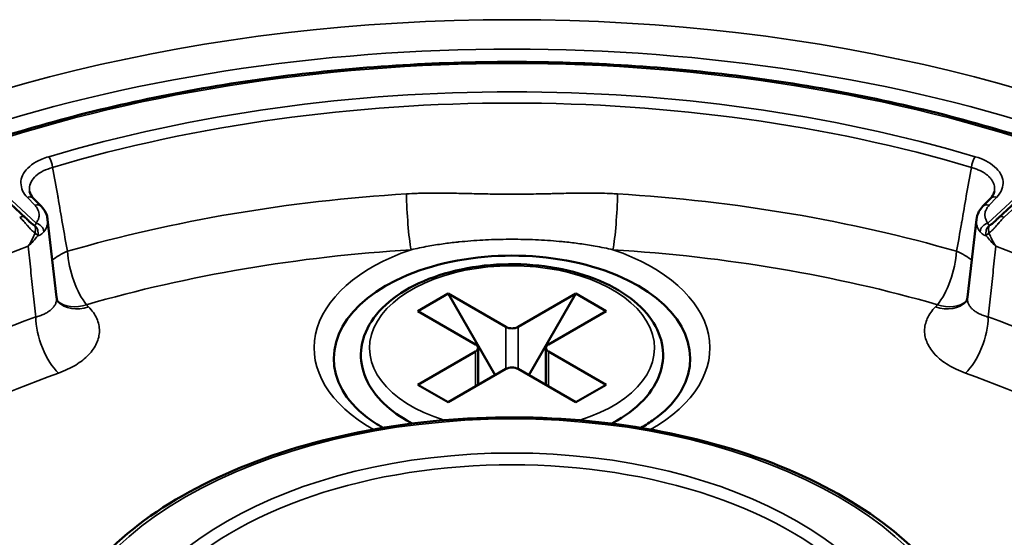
# Model space of a CAD drawing. Header units: millimetres. Extents: x 50 to 3176, y 50 to 2109.
# Tile 805 of 817: x 1918 to 1941, y 1794 to 1807. Entities that reach past the tile are written whole.
import ezdxf

# ---------------------------------------------------------------- set-up
doc = ezdxf.new("R2010")
doc.units = ezdxf.units.MM
doc.header["$LTSCALE"] = 10
doc.layers.add('Visible (ISO)', color=7, linetype='Continuous', lineweight=50)
doc.layers.add('Visible Narrow (ISO)', color=7, linetype='Continuous', lineweight=35)

msp = doc.modelspace()

# ---------------------------------------------------------------- linework, layer by layer
at = {"layer": 'Visible (ISO)'}
for p, q in [((1917.1088, 1803.332), (1918.6327, 1801.9144)), ((1941.2836, 1801.9144), (1942.8075, 1803.332)), ((1918.8189, 1802.3661), (1918.995, 1802.1827)), ((1940.9212, 1802.1827), (1941.0974, 1802.3661)), ((1919.3541, 1800.0615), (1919.1477, 1801.874)), ((1940.7686, 1801.8741), (1940.5621, 1800.0615)), ((1928.4732, 1800.1476), (1927.7661, 1799.7394)), ((1928.4732, 1800.1476), (1929.8167, 1799.372)), ((1929.5692, 1798.2493), (1928.4732, 1800.1476)), ((1931.443, 1800.1476), (1930.0995, 1799.372)), ((1931.443, 1800.1476), (1930.347, 1798.2493)), ((1932.1501, 1799.7394), (1931.443, 1800.1476)), ((1927.7661, 1799.7394), (1929.1096, 1798.9637)), ((1932.1501, 1799.7394), (1930.8066, 1798.9637)), ((1929.1096, 1798.8004), (1927.7661, 1798.0248)), ((1929.1682, 1798.0178), (1929.1682, 1798.8821)), ((1930.7481, 1798.0178), (1930.7481, 1798.8821)), ((1930.8066, 1798.8004), (1932.1501, 1798.0248)), ((1929.8167, 1798.3922), (1928.4732, 1797.6165)), ((1930.0995, 1798.3922), (1931.443, 1797.6165)), ((1928.4732, 1797.6165), (1927.7661, 1798.0248)), ((1932.1501, 1798.0248), (1931.443, 1797.6165)), ((1927.6363, 1797.1199), (1927.5125, 1797.1914)), ((1932.2799, 1797.1199), (1932.4037, 1797.1914))]:
    msp.add_line(p, q, dxfattribs=at)
for centre, major_axis, ratio, start_param, end_param in [((1918.8507, 1802.0441), (0.1443, 0.1385), 0.714124, 6.2831122, 6.2831868), ((1941.0655, 1802.0441), (-0.1443, 0.1385), 0.714124, 6.2831712, 6.2832371), ((1929.9581, 1798.6371), (4.15, 0), 0.5773503, 5.9694574, 9.7385058), ((1929.9581, 1799.4536), (-0.2, 0), 0.5773503, 0.7853982, 2.3561945), ((1928.9682, 1798.8821), (0.2, 0), 0.5773503, 5.4977871, 7.0685835), ((1930.9481, 1798.8821), (-0.2, 0), 0.5773503, 5.4977871, 7.0685835), ((1929.9581, 1798.3105), (0.2, 0), 0.5773503, 0.7853982, 2.3561945)]:
    msp.add_ellipse(centre, major_axis=major_axis, ratio=ratio, start_param=start_param, end_param=end_param, dxfattribs=at)
for points, knots in [([(1942.8647, 1803.455), (1941.3175, 1803.9994), (1939.6678, 1804.4453), (1936.2413, 1805.1194), (1934.4646, 1805.3476), (1930.868, 1805.5758), (1929.0482, 1805.5758), (1925.4517, 1805.3476), (1923.6749, 1805.1194), (1920.2484, 1804.4453), (1918.5988, 1803.9994), (1917.0515, 1803.455)], [1.8088497, 1.8088497, 1.8088497, 1.8088497, 2.0277876, 2.0277876, 2.2467255, 2.2467255, 2.4656635, 2.4656635, 2.6846014, 2.6846014, 2.9035393, 2.9035393, 2.9035393, 2.9035393]), ([(1941.0974, 1802.3661), (1941.1398, 1802.4103), (1941.1663, 1802.4542), (1941.1842, 1802.505), (1941.1873, 1802.5172), (1941.1893, 1802.5291)], [0, 0, 0, 0, 0.031888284, 0.031888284, 0.042394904, 0.042394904, 0.042394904, 0.042394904]), ([(1918.995, 1802.1827), (1919.0532, 1802.122), (1919.0988, 1802.0511), (1919.136, 1801.9419), (1919.1437, 1801.9079), (1919.1476, 1801.8737)], [0, 0, 0, 0, 0.030994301, 0.030994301, 0.044286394, 0.044286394, 0.044286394, 0.044286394]), ([(1940.7686, 1801.8737), (1940.776, 1801.9384), (1940.7973, 1802.0023), (1940.8541, 1802.1039), (1940.8851, 1802.1451), (1940.9212, 1802.1827)], [0, 0, 0, 0, 0.025117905, 0.025117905, 0.044324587, 0.044324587, 0.044324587, 0.044324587]), ([(1918.6327, 1801.9144), (1918.6568, 1801.892), (1918.6835, 1801.865), (1918.721, 1801.8286), (1918.7296, 1801.8203), (1918.7386, 1801.8121)], [0, 0, 0, 0, 0.01275351, 0.01275351, 0.016426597, 0.016426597, 0.016426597, 0.016426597]), ([(1918.7386, 1801.8122), (1918.7389, 1801.8118), (1918.7393, 1801.8115), (1918.7396, 1801.8112), (1918.7413, 1801.8097), (1918.7429, 1801.8082), (1918.7446, 1801.8068), (1918.7495, 1801.8023), (1918.7544, 1801.798), (1918.7594, 1801.7937), (1918.7609, 1801.7924), (1918.7625, 1801.791), (1918.7641, 1801.7897), (1918.7688, 1801.7857), (1918.7736, 1801.7817), (1918.7786, 1801.7778), (1918.7815, 1801.7755), (1918.7845, 1801.7732), (1918.7876, 1801.7709), (1918.7883, 1801.7704), (1918.7891, 1801.7698), (1918.7899, 1801.7692), (1918.7961, 1801.7646), (1918.8026, 1801.7602), (1918.8094, 1801.7559), (1918.8158, 1801.7518), (1918.8225, 1801.748), (1918.8295, 1801.7445), (1918.8343, 1801.742), (1918.8392, 1801.7397), (1918.8443, 1801.7375)], [0.46639403, 0.46639403, 0.46639403, 0.46639403, 0.47201305, 0.47201305, 0.47201305, 0.5, 0.5, 0.5, 0.58416419, 0.58416419, 0.58416419, 0.61070987, 0.61070987, 0.61070987, 0.69058296, 0.69058296, 0.69058296, 0.73806161, 0.73806161, 0.73806161, 0.75, 0.75, 0.75, 0.84591856, 0.84591856, 0.84591856, 0.93679832, 0.93679832, 0.93679832, 0.99999982, 0.99999982, 0.99999982, 0.99999982]), ([(1941.0719, 1801.7375), (1941.0759, 1801.7392), (1941.0798, 1801.741), (1941.0836, 1801.7429), (1941.0909, 1801.7465), (1941.0979, 1801.7504), (1941.1047, 1801.7545), (1941.1118, 1801.7589), (1941.1185, 1801.7635), (1941.125, 1801.7682), (1941.1307, 1801.7724), (1941.1361, 1801.7766), (1941.1415, 1801.7809), (1941.143, 1801.7821), (1941.1445, 1801.7833), (1941.146, 1801.7845), (1941.1509, 1801.7886), (1941.1557, 1801.7927), (1941.1604, 1801.7968), (1941.1631, 1801.7991), (1941.1657, 1801.8014), (1941.1683, 1801.8037), (1941.1695, 1801.8048), (1941.1708, 1801.806), (1941.172, 1801.8071), (1941.1739, 1801.8087), (1941.1757, 1801.8104), (1941.1776, 1801.8121)], [0, 0, 0, 0, 0.04856509, 0.04856509, 0.04856509, 0.14197964, 0.14197964, 0.14197964, 0.24026193, 0.24026193, 0.24026193, 0.32725671, 0.32725671, 0.32725671, 0.35221533, 0.35221533, 0.35221533, 0.43387551, 0.43387551, 0.43387551, 0.47880261, 0.47880261, 0.47880261, 0.5, 0.5, 0.5, 0.53175533, 0.53175533, 0.53175533, 0.53175533]), ([(1941.1776, 1801.8121), (1941.1922, 1801.8254), (1941.206, 1801.8389), (1941.2355, 1801.868), (1941.2511, 1801.8835), (1941.2719, 1801.9034), (1941.2778, 1801.909), (1941.2835, 1801.9144)], [0, 0, 0, 0, 0.005960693, 0.005960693, 0.013417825, 0.013417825, 0.016476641, 0.016476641, 0.016476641, 0.016476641]), ([(1932.4037, 1797.1914), (1932.6779, 1797.3496), (1932.9109, 1797.5365), (1933.2621, 1797.95), (1933.3832, 1798.1763), (1933.4907, 1798.6306), (1933.4865, 1798.8558), (1933.3676, 1799.2887), (1933.2535, 1799.4957), (1932.9239, 1799.8878), (1932.7005, 1800.0703), (1932.1672, 1800.3868), (1931.8547, 1800.5192), (1931.1775, 1800.7176), (1930.813, 1800.7838), (1930.0692, 1800.8447), (1929.69, 1800.8397), (1928.9526, 1800.7594), (1928.5947, 1800.6841), (1927.934, 1800.4686), (1927.6315, 1800.3284), (1927.1135, 1799.9927), (1926.8979, 1799.7972), (1926.5873, 1799.3715), (1926.4883, 1799.142), (1926.4231, 1798.6882), (1926.4475, 1798.4662), (1926.603, 1798.0395), (1926.7361, 1797.8356), (1927.0774, 1797.4801), (1927.2802, 1797.3255), (1927.5125, 1797.1914)], [1.5707963, 1.5707963, 1.5707963, 1.5707963, 1.9003933, 1.9003933, 2.2203833, 2.2203833, 2.5134642, 2.5134642, 2.808068, 2.808068, 3.127801, 3.127801, 3.4573338, 3.4573338, 3.7860591, 3.7860591, 4.1134969, 4.1134969, 4.4410388, 4.4410388, 4.7699974, 4.7699974, 5.0992042, 5.0992042, 5.4150759, 5.4150759, 5.7051835, 5.7051835, 6.0038834, 6.0038834, 6.2831853, 6.2831853, 6.2831853, 6.2831853]), ([(1919.3541, 1800.0616), (1919.3583, 1800.025), (1919.3692, 1799.9923), (1919.3834, 1799.9626), (1919.388, 1799.9562), (1919.388, 1799.9562)], [0, 0, 0, 0, 0.033955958, 0.033955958, 0.055109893, 0.055109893, 0.055109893, 0.055109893]), ([(1940.5282, 1799.9562), (1940.5282, 1799.9562), (1940.5308, 1799.9598), (1940.5416, 1799.9796), (1940.5526, 1800.006), (1940.5601, 1800.0461), (1940.5612, 1800.0537), (1940.5621, 1800.0615)], [0.014339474, 0.014339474, 0.014339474, 0.014339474, 0.030249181, 0.030249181, 0.0622318, 0.0622318, 0.069496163, 0.069496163, 0.069496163, 0.069496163]), ([(1926.0107, 1797.8977), (1926.1298, 1797.6857), (1926.3229, 1797.4666), (1926.7005, 1797.1793), (1926.8235, 1797.0979), (1926.9576, 1797.0209)], [4.2407187, 4.2407187, 4.2407187, 4.2407187, 4.57609981, 4.57609981, 4.71517804, 4.71517804, 4.71517804, 4.71517804]), ([(1932.9586, 1797.0209), (1933.0691, 1797.0843), (1933.1721, 1797.1508), (1933.5147, 1797.3986), (1933.7049, 1797.5924), (1933.8606, 1797.8216), (1933.8842, 1797.8598), (1933.9056, 1797.8977)], [6.28039625, 6.28039625, 6.28039625, 6.28039625, 6.3949873, 6.3949873, 6.6948418, 6.6948418, 6.75485558, 6.75485558, 6.75485558, 6.75485558]), ([(1940.9083, 1790.9385), (1940.8939, 1791.6131), (1940.697, 1792.2849), (1939.9591, 1793.5653), (1939.4105, 1794.1724), (1938.0119, 1795.2616), (1937.1563, 1795.7414), (1935.2307, 1796.5188), (1934.1607, 1796.816), (1931.9165, 1797.1988), (1930.7429, 1797.2846), (1928.4089, 1797.2371), (1927.249, 1797.104), (1925.0578, 1796.6315), (1924.027, 1796.292), (1922.1974, 1795.4377), (1921.3991, 1794.9228), (1920.1211, 1793.7657), (1919.6402, 1793.1236), (1919.1334, 1791.9564), (1919.0188, 1791.4481), (1919.0079, 1790.9385)], [0.7977411, 0.7977411, 0.7977411, 0.7977411, 1.1065849, 1.1065849, 1.4233334, 1.4233334, 1.7459603, 1.7459603, 2.0689413, 2.0689413, 2.3914031, 2.3914031, 2.7136849, 2.7136849, 3.0362428, 3.0362428, 3.3593142, 3.3593142, 3.6813429, 3.6813429, 3.9146479, 3.9146479, 3.9146479, 3.9146479])]:
    msp.add_open_spline(points, degree=3, knots=knots, dxfattribs=at)
msp.add_open_spline([(1918.7269, 1802.5291), (1918.735, 1802.4815), (1918.7626, 1802.4247), (1918.8189, 1802.3661)], degree=3, dxfattribs=at)
at = {"layer": 'Visible Narrow (ISO)'}
for p, q in [((1918.8781, 1801.7921), (1917.1179, 1803.4296)), ((1942.7983, 1803.4296), (1941.0381, 1801.7921)), ((1941.4198, 1801.9312), (1942.9437, 1803.3489)), ((1918.6746, 1802.3909), (1918.8507, 1802.2074)), ((1941.0655, 1802.2074), (1941.2416, 1802.3909)), ((1920.1021, 1799.8404), (1920.0551, 1799.8893)), ((1939.861, 1799.8892), (1939.8141, 1799.8404)), ((1929.8167, 1798.3922), (1929.8167, 1799.372)), ((1930.0995, 1799.372), (1930.0995, 1798.3922)), ((1929.1096, 1797.9839), (1929.1096, 1798.8004)), ((1930.8066, 1798.8004), (1930.8066, 1797.9839))]:
    msp.add_line(p, q, dxfattribs=at)
for centre, major_axis in [((1929.9581, 1791.4292), (-26.1573, 0)), ((1929.9581, 1791.0209), (-10.7511, 0)), ((1929.9581, 1791.0209), (-9.3757, 0))]:
    msp.add_ellipse(centre, major_axis=major_axis, ratio=0.5773503, dxfattribs=at)
for centre, major_axis, ratio, start_param, end_param in [((1929.9581, 1791.0316), (25.6575, 0), 0.5773503, 6.264668, 9.4432953), ((1929.9581, 1791.2659), (24.6727, 0), 0.5773503, 1.0234515, 2.1181411), ((1929.9581, 1791.2659), (-23.5269, 0), 0.5773503, 4.2360911, 5.1886869), ((1929.9581, 1791.1196), (-23.328, 0), 0.5773503, 4.2360911, 5.1886869), ((1919.1712, 1803.174), (0.0571, -0.1917), 0.3743574, 1.0034236, 2.4695002), ((1940.745, 1803.174), (0.0571, 0.1917), 0.3743574, 0.6720925, 2.1381691), ((1929.9581, 1789.2209), (23.0836, 0), 0.5773503, 1.6774141, 2.0356823), ((1927.6075, 1801.987), (-0.0617, 0.9981), 0.0868882, 1.0573494, 2.5234259), ((1932.3087, 1801.987), (-0.0617, -0.9981), 0.0868882, 0.6181667, 2.0842432), ((1929.9581, 1789.2209), (23.0836, 0), 0.5773503, 1.1059098, 1.4641785), ((1918.6746, 1802.2276), (0.1443, 0.1385), 0.714124, 0, 0.9697687), ((1941.2416, 1802.2276), (-0.1443, 0.1385), 0.714124, 5.3134165, 6.2831853), ((1918.8507, 1802.0441), (0.1443, 0.1385), 0.714124, 0, 0.9697559), ((1941.0655, 1802.0441), (-0.1443, 0.1385), 0.714124, 5.3134294, 6.2831853), ((1918.4965, 1801.7679), (0.1362, 0.1464), 0.6937466, 6.2831765, 7.2132048), ((1918.8782, 1801.6288), (-0.1569, 0.124), 0.7428371, 3.7297389, 5.2432983), ((1941.0381, 1801.6288), (0.1569, 0.124), 0.7427554, 1.039909, 2.5534742), ((1941.4198, 1801.7679), (-0.1362, 0.1464), 0.6937466, 5.3531656, 6.2832005), ((1918.7614, 1801.5652), (-0.001, 0.2), 0.8188024, 4.3599081, 5.745914), ((1918.7614, 1801.5652), (0.0584, 0.1913), 0.4428931, 4.8328503, 5.9493164), ((1918.7614, 1801.5652), (-0.1659, 0.1118), 0.2638275, 3.7342561, 4.316804), ((1941.1548, 1801.5652), (0.001, 0.2), 0.818803, 0.5372797, 1.923278), ((1941.1548, 1801.5652), (-0.1659, -0.1118), 0.2638181, 5.1080295, 5.6905326), ((1941.1548, 1801.5652), (-0.0584, 0.1913), 0.442932, 0.3338808, 1.4503634), ((1929.9581, 1791.0209), (-21, 0), 0.5773503, 5.2786085, 5.7169664), ((1920.0552, 1800.7056), (0.9855, 0.1695), 0.5349169, 1.9464555, 2.4196912), ((1920.0549, 1800.7059), (0.2781, -0.9605), 0.3660592, 4.1478356, 5.6142148), ((1929.9581, 1788.4898), (22.0891, 0), 0.5773503, 1.6774141, 2.0356908), ((1929.9581, 1798.8821), (-4.6083, 0), 0.5773503, 5.2476792, 7.0786004), ((1929.9581, 1788.4898), (22.0891, 0), 0.5773503, 1.1059115, 1.4641786), ((1929.9581, 1798.8821), (4.6083, 0), 0.5773503, 5.4877702, 7.3186914), ((1939.861, 1800.7057), (0.2783, 0.9605), 0.3660317, 3.8111309, 5.2772736), ((1939.8611, 1800.7057), (0.9855, -0.1695), 0.53492, 0.7218096, 1.1951212), ((1929.9581, 1791.0209), (-21, 0), 0.5773503, 3.7078122, 4.1461701), ((1929.9581, 1798.8821), (3.3172, 0), 0.5773503, 5.2088183, 10.499145), ((1920.0552, 1800.7056), (-0.7213, -0.6926), 0.7142035, 0.0868788, 0.9697971), ((1920.1021, 1800.6568), (-0.7214, -0.6926), 0.714124, 0.0111515, 0.9698351), ((1939.8142, 1800.6568), (0.7214, -0.6926), 0.714124, 5.3133065, 6.2719183), ((1939.8611, 1800.7057), (0.7214, -0.6926), 0.714124, 5.3131728, 6.1962302), ((1929.9581, 1786.5195), (25.5128, 0), 0.5773503, 2.0211612, 2.021179), ((1929.9581, 1786.5195), (25.5128, 0), 0.5773503, 1.1204135, 1.1204321), ((1929.9581, 1789.3063), (21, 0), 0.5773503, 2.1269689, 2.5853427), ((1919.3993, 1799.1129), (-0.3378, 0.9412), 0.4310608, 0.8764947, 2.4472911), ((1940.5169, 1799.1129), (-0.3378, -0.9412), 0.4310609, 0.6943016, 2.2650995), ((1929.9581, 1789.3063), (21, 0), 0.5773503, 0.556246, 1.0146236), ((1929.9581, 1786.1219), (25.0129, 0), 0.5773503, 2.0263428, 2.0263564), ((1929.9581, 1786.1219), (25.013, 0), 0.5773503, 1.1152361, 1.1152505), ((1929.9581, 1788.4898), (20, 0), 0.5773503, 2.1269688, 2.5854177), ((1929.9581, 1788.4898), (20, 0), 0.5773503, 0.5561747, 1.0146237), ((1929.9581, 1798.6033), (-3.4586, 0), 0.5773503, 0.7853982, 0.8368806), ((1929.9581, 1798.6033), (-3.4586, 0), 0.5773503, 2.3047121, 2.3561945), ((1929.9581, 1790.8633), (9.1758, 0), 0.5773503, 6.2584901, 9.4494732)]:
    msp.add_ellipse(centre, major_axis=major_axis, ratio=ratio, start_param=start_param, end_param=end_param, dxfattribs=at)
for points in [[(1919.1712, 1803.3373), (1919.0595, 1803.3014), (1918.8656, 1803.2211), (1918.6776, 1803.0784), (1918.5489, 1802.9034), (1918.511, 1802.7282), (1918.5545, 1802.5404), (1918.6267, 1802.4386), (1918.6746, 1802.3909)], [(1941.2416, 1802.3909), (1941.299, 1802.4545), (1941.3819, 1802.5804), (1941.4039, 1802.7624), (1941.3451, 1802.9457), (1941.2069, 1803.1086), (1940.9915, 1803.2499), (1940.8318, 1803.3125), (1940.745, 1803.3373)], [(1918.6928, 1801.2531), (1918.7766, 1801.3281), (1918.8517, 1801.4112), (1918.9154, 1801.497)], [(1941.0008, 1801.497), (1941.0645, 1801.4113), (1941.1396, 1801.3282), (1941.2234, 1801.2532)], [(1918.6928, 1801.2531), (1918.7125, 1801.07), (1918.7522, 1800.7036), (1918.8116, 1800.1538), (1918.8517, 1799.7866), (1918.8714, 1799.6033)]]:
    msp.add_open_spline(points, degree=3, dxfattribs=at)
for points, knots in [([(1918.7269, 1802.5291), (1918.7228, 1802.553), (1918.718, 1802.6285), (1918.7527, 1802.7554), (1918.8646, 1802.895), (1919.0357, 1803.0103), (1919.183, 1803.0671), (1919.2624, 1803.089)], [0.25590499, 0.25590499, 0.25590499, 0.25590499, 0.33333333, 0.5, 0.66666667, 0.83333333, 1, 1, 1, 1]), ([(1919.6092, 1801.1339), (1919.5699, 1801.3461), (1919.531, 1801.5599), (1919.458, 1801.9779), (1919.4239, 1802.1818), (1919.386, 1802.4006), (1919.3835, 1802.4147), (1919.3429, 1802.6478), (1919.303, 1802.8678), (1919.2624, 1803.089)], [0.00007352, 0.00007352, 0.00007352, 0.00007352, 0.33333333, 0.33333333, 0.64520995, 0.64520995, 0.66666667, 0.66666667, 1, 1, 1, 1]), ([(1940.6538, 1803.089), (1940.6131, 1802.8672), (1940.5732, 1802.6469), (1940.4993, 1802.223), (1940.4652, 1802.0193), (1940.4277, 1801.8032), (1940.4252, 1801.7889), (1940.3851, 1801.559), (1940.3462, 1801.3455), (1940.307, 1801.1339)], [0, 0, 0, 0, 0.33333333, 0.33333333, 0.64467541, 0.64467541, 0.66666667, 0.66666667, 0.99988526, 0.99988526, 0.99988526, 0.99988526]), ([(1940.6538, 1803.089), (1940.6898, 1803.0791), (1940.7245, 1803.0679), (1940.7912, 1803.043), (1940.8231, 1803.0294), (1940.8598, 1803.0116), (1940.8661, 1803.0084), (1940.9093, 1802.9863), (1940.9435, 1802.9659), (1940.9989, 1802.9271), (1941.0211, 1802.9095), (1941.0612, 1802.8735), (1941.0791, 1802.8551), (1941.1113, 1802.8173), (1941.1255, 1802.7977), (1941.1428, 1802.7696), (1941.1475, 1802.7613), (1941.1638, 1802.7302), (1941.1733, 1802.707), (1941.1871, 1802.66), (1941.1914, 1802.6362), (1941.1935, 1802.6085), (1941.1937, 1802.6048), (1941.1949, 1802.5771), (1941.1934, 1802.5531), (1941.1893, 1802.5291)], [0, 0, 0, 0, 0.07527411, 0.07527411, 0.15065133, 0.15065133, 0.16666667, 0.16666667, 0.26100422, 0.26100422, 0.33333333, 0.33333333, 0.40249002, 0.40249002, 0.47160811, 0.47160811, 0.5, 0.5, 0.57721459, 0.57721459, 0.65452959, 0.65452959, 0.66666667, 0.66666667, 0.74409693, 0.74409693, 0.74409693, 0.74409693]), ([(1927.5017, 1802.4726), (1927.5855, 1802.4778), (1927.6684, 1802.4816), (1927.7889, 1802.4858), (1927.8272, 1802.4869), (1927.9491, 1802.4898), (1928.0318, 1802.4909), (1928.1625, 1802.4915), (1928.2111, 1802.4915), (1928.2827, 1802.4912), (1928.3059, 1802.491), (1928.4034, 1802.4902), (1928.4767, 1802.4892), (1928.6255, 1802.4866), (1928.7008, 1802.4851), (1928.7837, 1802.4832), (1928.792, 1802.483), (1928.8546, 1802.4816), (1928.9084, 1802.4803), (1929.0394, 1802.4771), (1929.1162, 1802.4752), (1929.2205, 1802.4729), (1929.2484, 1802.4723), (1929.3545, 1802.47), (1929.4322, 1802.4685), (1929.55, 1802.4667), (1929.5903, 1802.4661), (1929.6686, 1802.4652), (1929.7067, 1802.4648), (1929.8304, 1802.4638), (1929.9157, 1802.4635), (1930.0635, 1802.4638), (1930.126, 1802.4641), (1930.2214, 1802.4649), (1930.2542, 1802.4652), (1930.3646, 1802.4666), (1930.4423, 1802.4678), (1930.5495, 1802.4698), (1930.5786, 1802.4704), (1930.6831, 1802.4725), (1930.7589, 1802.4743), (1930.8749, 1802.477), (1930.9148, 1802.478), (1930.9702, 1802.4794), (1930.9856, 1802.4797), (1931.0742, 1802.4818), (1931.148, 1802.4836), (1931.269, 1802.4861), (1931.3157, 1802.4871), (1931.4355, 1802.4891), (1931.5091, 1802.4902), (1931.608, 1802.491), (1931.6324, 1802.4912), (1931.6687, 1802.4913), (1931.6804, 1802.4914), (1931.7731, 1802.4916), (1931.855, 1802.4912), (1931.9559, 1802.4897), (1931.9738, 1802.4894), (1932.0731, 1802.4876), (1932.1554, 1802.4852), (1932.247, 1802.4813), (1932.2554, 1802.481), (1932.3137, 1802.4783), (1932.364, 1802.4757), (1932.4146, 1802.4726)], [0.00000003, 0.00000003, 0.00000003, 0.00000003, 0.04577501, 0.04577501, 0.06723995, 0.06723995, 0.11450393, 0.11450393, 0.14285714, 0.14285714, 0.15658812, 0.15658812, 0.20063894, 0.20063894, 0.2468786, 0.2468786, 0.25202801, 0.25202801, 0.28571429, 0.28571429, 0.33439938, 0.33439938, 0.352258, 0.352258, 0.40243849, 0.40243849, 0.42857143, 0.42857143, 0.45340455, 0.45340455, 0.50921523, 0.50921523, 0.55003756, 0.55003756, 0.57142857, 0.57142857, 0.62186743, 0.62186743, 0.64061934, 0.64061934, 0.68905318, 0.68905318, 0.71428571, 0.71428571, 0.72394236, 0.72394236, 0.76987773, 0.76987773, 0.79846887, 0.79846887, 0.84269176, 0.84269176, 0.85714286, 0.85714286, 0.86404378, 0.86404378, 0.91142324, 0.91142324, 0.92160876, 0.92160876, 0.96774341, 0.96774341, 0.97238412, 0.97238412, 0.99999999, 0.99999999, 0.99999999, 0.99999999]), ([(1918.8781, 1801.7921), (1918.8876, 1801.8046), (1918.8961, 1801.8172), (1918.9037, 1801.8298), (1918.9114, 1801.8426), (1918.9181, 1801.8556), (1918.9239, 1801.8686), (1918.9287, 1801.8795), (1918.9329, 1801.8904), (1918.9363, 1801.9014), (1918.9394, 1801.9111), (1918.9418, 1801.9208), (1918.9438, 1801.9306), (1918.9469, 1801.9465), (1918.9486, 1801.9626), (1918.9489, 1801.9787), (1918.9491, 1801.9867), (1918.9489, 1801.9948), (1918.9483, 1802.0028), (1918.9472, 1802.0189), (1918.9447, 1802.0349), (1918.9407, 1802.0508), (1918.9388, 1802.0584), (1918.9366, 1802.066), (1918.9341, 1802.0735), (1918.9308, 1802.0834), (1918.9269, 1802.0932), (1918.9225, 1802.103), (1918.9166, 1802.1159), (1918.9097, 1802.1286), (1918.9019, 1802.1411), (1918.8942, 1802.1535), (1918.8856, 1802.1657), (1918.8761, 1802.1779), (1918.8683, 1802.1878), (1918.8598, 1802.1976), (1918.8507, 1802.2074)], [0, 0, 0, 0, 0.0918281, 0.0918281, 0.0918281, 0.1857273, 0.1857273, 0.1857273, 0.264303, 0.264303, 0.264303, 0.3333333, 0.3333333, 0.3333333, 0.4453575, 0.4453575, 0.4453575, 0.5010803, 0.5010803, 0.5010803, 0.6129767, 0.6129767, 0.6129767, 0.6666667, 0.6666667, 0.6666667, 0.7378267, 0.7378267, 0.7378267, 0.8318643, 0.8318643, 0.8318643, 0.9243599, 0.9243599, 0.9243599, 1, 1, 1, 1]), ([(1941.0655, 1802.2074), (1941.0544, 1802.1955), (1941.0444, 1802.1836), (1941.0352, 1802.1715), (1941.0259, 1802.1591), (1941.0175, 1802.1467), (1941.01, 1802.1341), (1941.0039, 1802.1237), (1940.9984, 1802.1132), (1940.9936, 1802.1027), (1940.9892, 1802.0931), (1940.9854, 1802.0833), (1940.9821, 1802.0735), (1940.9769, 1802.0579), (1940.973, 1802.042), (1940.9705, 1802.026), (1940.9693, 1802.0184), (1940.9685, 1802.0109), (1940.9679, 1802.0033), (1940.9668, 1801.9872), (1940.9671, 1801.971), (1940.9688, 1801.9549), (1940.9697, 1801.9468), (1940.9709, 1801.9387), (1940.9725, 1801.9307), (1940.9744, 1801.9209), (1940.9768, 1801.9112), (1940.9798, 1801.9016), (1940.984, 1801.8884), (1940.9891, 1801.8753), (1940.9952, 1801.8623), (1941.0012, 1801.8496), (1941.0081, 1801.8369), (1941.016, 1801.8242), (1941.0227, 1801.8135), (1941.03, 1801.8028), (1941.0381, 1801.7921)], [0, 0, 0, 0, 0.0919139, 0.0919139, 0.0919139, 0.1857903, 0.1857903, 0.1857903, 0.263017, 0.263017, 0.263017, 0.3333333, 0.3333333, 0.3333333, 0.4451874, 0.4451874, 0.4451874, 0.4979371, 0.4979371, 0.4979371, 0.6099219, 0.6099219, 0.6099219, 0.6666667, 0.6666667, 0.6666667, 0.7353291, 0.7353291, 0.7353291, 0.8293792, 0.8293792, 0.8293792, 0.9217849, 0.9217849, 0.9217849, 1, 1, 1, 1]), ([(1918.4965, 1801.9312), (1918.5086, 1801.92), (1918.5213, 1801.9076), (1918.5461, 1801.882), (1918.5581, 1801.8691), (1918.5719, 1801.8538), (1918.5736, 1801.852), (1918.5753, 1801.8501), (1918.5862, 1801.8379), (1918.5971, 1801.8255), (1918.6112, 1801.8092), (1918.6142, 1801.8058), (1918.6278, 1801.7899), (1918.6385, 1801.7772), (1918.6532, 1801.7599), (1918.6571, 1801.7554), (1918.6623, 1801.7492), (1918.6637, 1801.7476), (1918.6769, 1801.7322), (1918.6887, 1801.7184), (1918.7019, 1801.7032), (1918.7033, 1801.7016), (1918.7164, 1801.6868), (1918.728, 1801.6738), (1918.7422, 1801.6587), (1918.7448, 1801.6559), (1918.751, 1801.6495), (1918.7545, 1801.6458), (1918.7679, 1801.6321), (1918.7778, 1801.6225), (1918.7973, 1801.6045), (1918.8071, 1801.5962), (1918.8196, 1801.5861), (1918.8223, 1801.584), (1918.8341, 1801.575), (1918.8432, 1801.5685), (1918.8525, 1801.5626)], [0, 0, 0, 0, 0.1241229, 0.1241229, 0.2351601, 0.2351601, 0.2471614, 0.25, 0.25, 0.3436, 0.3436, 0.3686089, 0.3686089, 0.4572447, 0.4572447, 0.4886951, 0.4886951, 0.5, 0.5, 0.5954207, 0.5954207, 0.6069401, 0.6069401, 0.7004957, 0.7004957, 0.7213084, 0.7213084, 0.75, 0.75, 0.8295703, 0.8295703, 0.9073349, 0.9073349, 0.9287138, 0.9287138, 1, 1, 1, 1]), ([(1918.8443, 1801.7375), (1918.8444, 1801.7375), (1918.8444, 1801.7375), (1918.8485, 1801.7388), (1918.8525, 1801.741), (1918.8565, 1801.7445), (1918.8569, 1801.7448), (1918.8579, 1801.7458), (1918.8586, 1801.7464), (1918.8619, 1801.7499), (1918.8644, 1801.7533), (1918.8682, 1801.7597), (1918.8696, 1801.7626), (1918.8718, 1801.7678), (1918.8727, 1801.77), (1918.8754, 1801.7783), (1918.877, 1801.7849), (1918.8781, 1801.7921)], [0, 0, 0, 0, 0.0000107, 0.0000107, 0.2594852, 0.2594852, 0.2856242, 0.2856242, 0.3333333, 0.3333333, 0.5314505, 0.5314505, 0.6666667, 0.6666667, 0.7613454, 0.7613454, 1, 1, 1, 1]), ([(1919.1477, 1801.8737), (1919.1483, 1801.8684), (1919.1529, 1801.8175), (1919.14, 1801.7208), (1919.0921, 1801.6324), (1919.0598, 1801.5903)], [0.47073766, 0.47073766, 0.47073766, 0.47073766, 0.5, 0.75, 1, 1, 1, 1]), ([(1940.8564, 1801.5904), (1940.8241, 1801.6324), (1940.7763, 1801.7208), (1940.7634, 1801.8178), (1940.768, 1801.8685), (1940.7686, 1801.8737)], [0.00007725, 0.00007725, 0.00007725, 0.00007725, 0.25, 0.5, 0.52872966, 0.52872966, 0.52872966, 0.52872966]), ([(1941.0381, 1801.7921), (1941.0392, 1801.7847), (1941.0409, 1801.778), (1941.0437, 1801.7697), (1941.0445, 1801.7677), (1941.0468, 1801.7621), (1941.0485, 1801.7588), (1941.0524, 1801.7525), (1941.0546, 1801.7496), (1941.058, 1801.7461), (1941.059, 1801.7451), (1941.0637, 1801.741), (1941.0677, 1801.7388), (1941.0719, 1801.7375)], [0, 0, 0, 0, 0.24560146, 0.24560146, 0.33333333, 0.33333333, 0.49097469, 0.49097469, 0.66666667, 0.66666667, 0.74070655, 0.74070655, 0.99999952, 0.99999952, 0.99999952, 0.99999952]), ([(1941.0637, 1801.5625), (1941.071, 1801.5672), (1941.0782, 1801.5722), (1941.0953, 1801.5849), (1941.1051, 1801.5928), (1941.118, 1801.604), (1941.1213, 1801.6069), (1941.1343, 1801.6186), (1941.1439, 1801.6279), (1941.1552, 1801.6392), (1941.1568, 1801.6409), (1941.1596, 1801.6437), (1941.1608, 1801.645), (1941.1734, 1801.6579), (1941.1846, 1801.67), (1941.1973, 1801.6841), (1941.1988, 1801.6858), (1941.2114, 1801.6998), (1941.2224, 1801.7124), (1941.2357, 1801.7279), (1941.2381, 1801.7307), (1941.243, 1801.7365), (1941.2456, 1801.7395), (1941.2587, 1801.7548), (1941.2692, 1801.7672), (1941.2806, 1801.7806), (1941.2816, 1801.7818), (1941.2935, 1801.7958), (1941.3044, 1801.8085), (1941.319, 1801.8252), (1941.3226, 1801.8295), (1941.3294, 1801.8372), (1941.3325, 1801.8407), (1941.3479, 1801.8579), (1941.36, 1801.8712), (1941.3842, 1801.8967), (1941.3963, 1801.9089), (1941.4121, 1801.924), (1941.4159, 1801.9277), (1941.4198, 1801.9312)], [0, 0, 0, 0, 0.05463383, 0.05463383, 0.13190339, 0.13190339, 0.15780604, 0.15780604, 0.23664381, 0.23664381, 0.25, 0.25, 0.2599756, 0.2599756, 0.35326773, 0.35326773, 0.36578545, 0.36578545, 0.45823539, 0.45823539, 0.47832018, 0.47832018, 0.5, 0.5, 0.58917002, 0.58917002, 0.59765022, 0.59765022, 0.69124967, 0.69124967, 0.72319036, 0.72319036, 0.75, 0.75, 0.85657162, 0.85657162, 0.96450198, 0.96450198, 1, 1, 1, 1]), ([(1918.8525, 1801.5626), (1918.8444, 1801.5405), (1918.8357, 1801.5186), (1918.8265, 1801.4971), (1918.8206, 1801.4832), (1918.8145, 1801.4694), (1918.8082, 1801.4558), (1918.8008, 1801.4399), (1918.7932, 1801.4241), (1918.7852, 1801.4085), (1918.7773, 1801.393), (1918.7691, 1801.3775), (1918.7604, 1801.3619), (1918.759, 1801.3593), (1918.7575, 1801.3568), (1918.7561, 1801.3542), (1918.7446, 1801.3339), (1918.7324, 1801.3135), (1918.7194, 1801.2932), (1918.7109, 1801.2798), (1918.702, 1801.2664), (1918.6928, 1801.2531)], [0, 0, 0, 0, 0.20272697, 0.20272697, 0.20272697, 0.33333333, 0.33333333, 0.33333333, 0.48728756, 0.48728756, 0.48728756, 0.64107297, 0.64107297, 0.64107297, 0.66666667, 0.66666667, 0.66666667, 0.86696766, 0.86696766, 0.86696766, 0.99999952, 0.99999952, 0.99999952, 0.99999952]), ([(1919.0598, 1801.5903), (1919.0452, 1801.5715), (1919.0137, 1801.5397), (1918.9687, 1801.5115), (1918.9336, 1801.5002), (1918.9155, 1801.497)], [0, 0, 0, 0, 0.33333333, 0.66666667, 0.99980189, 0.99980189, 0.99980189, 0.99980189]), ([(1941.0008, 1801.497), (1940.9837, 1801.4998), (1940.9497, 1801.5103), (1940.9005, 1801.5413), (1940.8703, 1801.5722), (1940.8564, 1801.5903)], [0.0003387, 0.0003387, 0.0003387, 0.0003387, 0.33333333, 0.66666667, 1, 1, 1, 1]), ([(1941.2235, 1801.2531), (1941.201, 1801.2856), (1941.1801, 1801.319), (1941.1608, 1801.3531), (1941.1428, 1801.3849), (1941.1262, 1801.4171), (1941.1109, 1801.4497), (1941.1098, 1801.4521), (1941.1087, 1801.4545), (1941.1076, 1801.4568), (1941.0914, 1801.4918), (1941.0768, 1801.5272), (1941.0637, 1801.5625)], [0.00000003, 0.00000003, 0.00000003, 0.00000003, 0.33333333, 0.33333333, 0.33333333, 0.64411922, 0.64411922, 0.64411922, 0.66666667, 0.66666667, 0.66666667, 1, 1, 1, 1]), ([(1927.6075, 1801.1705), (1927.7359, 1801.2005), (1927.8682, 1801.2277), (1928.1196, 1801.273), (1928.2377, 1801.2918), (1928.4681, 1801.324), (1928.58, 1801.3377), (1928.7045, 1801.3508), (1928.7153, 1801.352), (1928.8171, 1801.3624), (1928.9092, 1801.3707), (1929.0926, 1801.385), (1929.1838, 1801.391), (1929.3663, 1801.401), (1929.4576, 1801.405), (1929.6398, 1801.4108), (1929.7307, 1801.4128), (1929.8672, 1801.4142), (1929.9127, 1801.4145), (1930.0491, 1801.4145), (1930.14, 1801.4135), (1930.3227, 1801.4096), (1930.4145, 1801.4066), (1930.5982, 1801.3986), (1930.6901, 1801.3936), (1930.8746, 1801.3813), (1930.9672, 1801.3741), (1931.1029, 1801.3618), (1931.1467, 1801.3575), (1931.307, 1801.3411), (1931.4219, 1801.3273), (1931.6563, 1801.2952), (1931.7755, 1801.2765), (1932.035, 1801.2303), (1932.1741, 1801.2019), (1932.3087, 1801.1705)], [0, 0, 0, 0, 0.0926342, 0.0926342, 0.1713171, 0.1713171, 0.2431904, 0.2431904, 0.25, 0.25, 0.3073599, 0.3073599, 0.3631527, 0.3631527, 0.4182934, 0.4182934, 0.4727635, 0.4727635, 0.5, 0.5, 0.5544095, 0.5544095, 0.6096058, 0.6096058, 0.66542, 0.66542, 0.7225452, 0.7225452, 0.75, 0.75, 0.8236021, 0.8236021, 0.9028002, 0.9028002, 1, 1, 1, 1]), ([(1941.0448, 1799.6033), (1941.0646, 1799.787), (1941.1048, 1800.1548), (1941.1642, 1800.7046), (1941.2037, 1801.0704), (1941.2235, 1801.2531)], [0, 0, 0, 0, 0.33333333, 0.66666667, 0.99998741, 0.99998741, 0.99998741, 0.99998741]), ([(1919.3541, 1800.0615), (1919.3563, 1800.042), (1919.3566, 1800.0225), (1919.3538, 1799.9928), (1919.3523, 1799.9825), (1919.3455, 1799.9491), (1919.3378, 1799.9263), (1919.3167, 1799.8819), (1919.3033, 1799.8602), (1919.2823, 1799.833), (1919.2773, 1799.8269), (1919.2458, 1799.7906), (1919.2138, 1799.7621), (1919.1554, 1799.7212), (1919.1329, 1799.7072), (1919.0802, 1799.6784), (1919.0495, 1799.6638), (1918.9841, 1799.6372), (1918.9496, 1799.6251), (1918.8997, 1799.6103), (1918.8859, 1799.6065), (1918.8714, 1799.6033)], [0.2898215, 0.2898215, 0.2898215, 0.2898215, 0.36159948, 0.36159948, 0.4, 0.4, 0.48702228, 0.48702228, 0.57410842, 0.57410842, 0.6, 0.6, 0.72840566, 0.72840566, 0.8, 0.8, 0.88455036, 0.88455036, 0.96856183, 0.96856183, 0.99999777, 0.99999777, 0.99999777, 0.99999777]), ([(1941.0448, 1799.6033), (1941.0055, 1799.6129), (1940.9683, 1799.6245), (1940.8978, 1799.6504), (1940.8645, 1799.6648), (1940.8082, 1799.693), (1940.7844, 1799.7065), (1940.7356, 1799.7379), (1940.7113, 1799.7561), (1940.6678, 1799.7944), (1940.6486, 1799.8145), (1940.6176, 1799.8536), (1940.6052, 1799.8725), (1940.5835, 1799.9138), (1940.5748, 1799.9364), (1940.5632, 1799.9822), (1940.5602, 1800.0056), (1940.5603, 1800.0398), (1940.5609, 1800.0506), (1940.5621, 1800.0615)], [0.00000026, 0.00000026, 0.00000026, 0.00000026, 0.08889751, 0.08889751, 0.17781985, 0.17781985, 0.25, 0.25, 0.33689008, 0.33689008, 0.42369296, 0.42369296, 0.5, 0.5, 0.58651721, 0.58651721, 0.67297361, 0.67297361, 0.71254639, 0.71254639, 0.71254639, 0.71254639]), ([(1919.3993, 1798.2964), (1919.5496, 1798.3511), (1919.816, 1798.4757), (1920.1188, 1798.7149), (1920.3075, 1798.9884), (1920.3734, 1799.2759), (1920.3108, 1799.5715), (1920.1857, 1799.7522), (1920.1021, 1799.8403)], [0, 0, 0, 0, 0.16666667, 0.33333333, 0.5, 0.66666667, 0.83333333, 0.99999803, 0.99999803, 0.99999803, 0.99999803]), ([(1939.8141, 1799.8404), (1939.7314, 1799.7536), (1939.6073, 1799.5749), (1939.5429, 1799.279), (1939.6066, 1798.9933), (1939.7944, 1798.7178), (1940.0968, 1798.4776), (1940.3652, 1798.3517), (1940.5169, 1798.2964)], [0.00000019, 0.00000019, 0.00000019, 0.00000019, 0.16666667, 0.33333333, 0.5, 0.66666667, 0.83333333, 1, 1, 1, 1])]:
    msp.add_open_spline(points, degree=3, knots=knots, dxfattribs=at)

doc.saveas('drawing.dxf')
